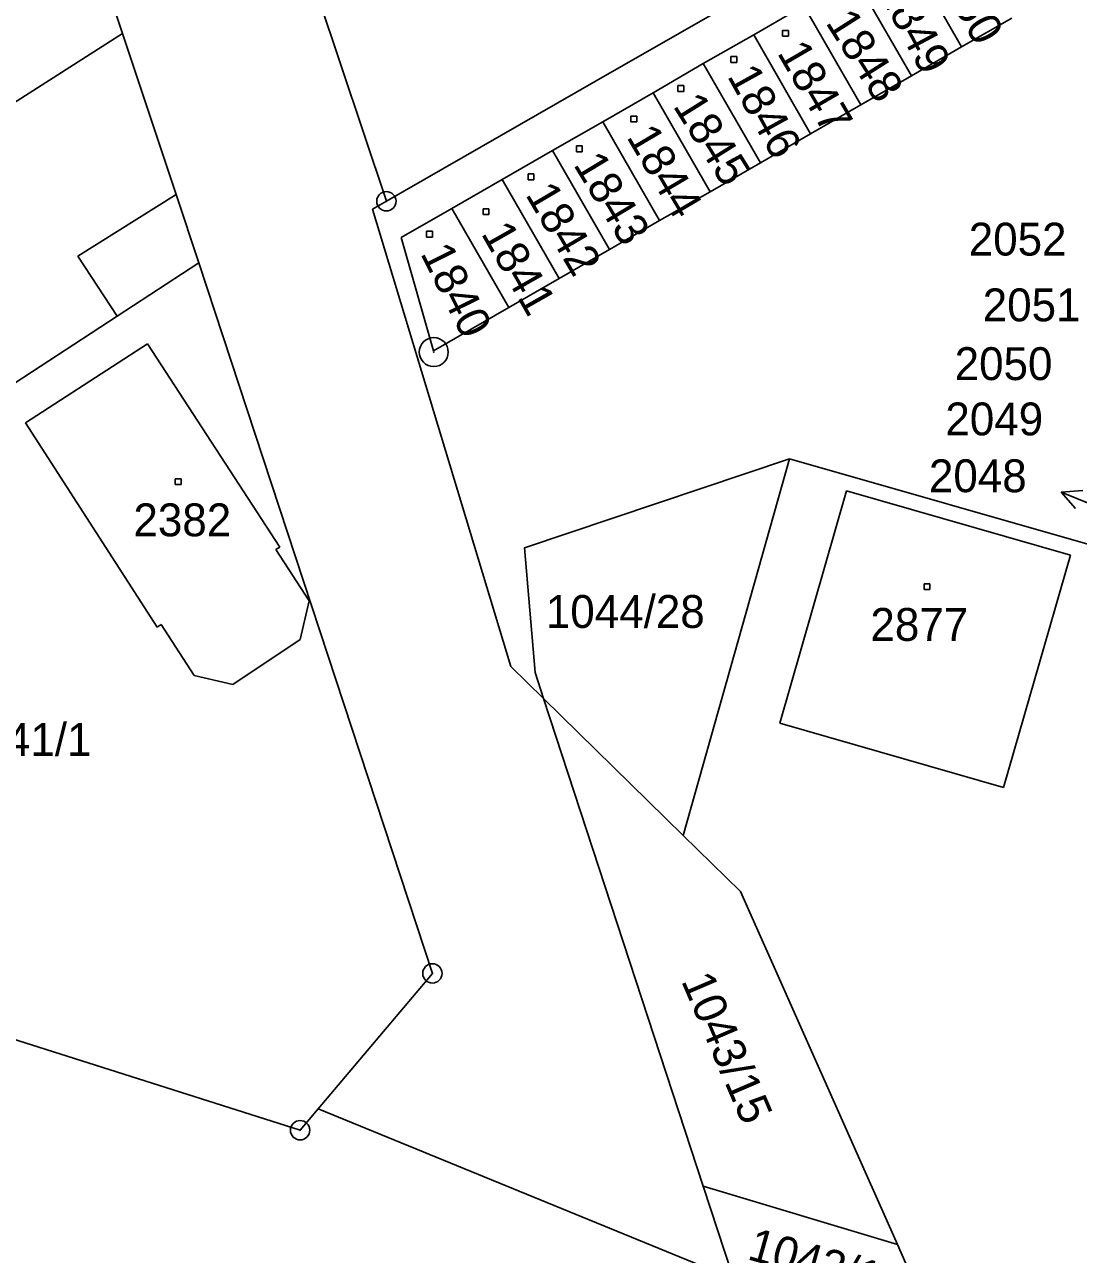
# Model space of a CAD drawing. Extents: x -795483 to -789093, y -1112258 to -1108741.
# Drawn here: x -792126 to -792071.5, y -1109658 to -1109594.4 of the extents above; entities that cross this region are included whole.
import ezdxf

# ---------------------------------------------------------------- set-up
doc = ezdxf.new("R2010")
doc.units = 0
for name, color, linetype in [('Vrstva 1', 7, 'Continuous'), ('Vrstva 14', 7, 'Continuous'), ('Vrstva 15', 7, 'Continuous'), ('Vrstva 16', 7, 'Continuous'), ('Vrstva 2', 7, 'Continuous'), ('Vrstva 25', 7, 'Continuous'), ('Vrstva 28', 7, 'Continuous')]:
    doc.layers.add(name, color=color, linetype=linetype)

msp = doc.modelspace()

# ---------------------------------------------------------------- linework, layer by layer
at = {"layer": 'Vrstva 1'}
for p, q in [((-792116.64, -1109575.4), (-792107.29, -1109603.5)), ((-792120.93, -1109594.82), (-792124.98, -1109582.94)), ((-792095.51, -1109596.74), (-792079.97, -1109587.84)), ((-792077.54, -1109595.52), (-792080.49, -1109590.4)), ((-792083.09, -1109591.89), (-792080.14, -1109597.02)), ((-792085.7, -1109593.39), (-792088.29, -1109594.89)), ((-792085.7, -1109593.39), (-792082.75, -1109598.52)), ((-792077.54, -1109595.52), (-792074.95, -1109594.03)), ((-792120.93, -1109594.82), (-792144.75, -1109610.05)), ((-792118.16, -1109603.15), (-792120.93, -1109594.82)), ((-792088.29, -1109594.89), (-792090.9, -1109596.38)), ((-792088.29, -1109594.89), (-792085.35, -1109600.01)), ((-792080.14, -1109597.02), (-792077.54, -1109595.52)), ((-792095.51, -1109596.74), (-792107.29, -1109603.5)), ((-792090.9, -1109596.38), (-792093.5, -1109597.89)), ((-792090.9, -1109596.38), (-792087.95, -1109601.51)), ((-792082.75, -1109598.52), (-792080.14, -1109597.02)), ((-792093.5, -1109597.89), (-792096.1, -1109599.39)), ((-792090.55, -1109603.01), (-792093.5, -1109597.89)), ((-792085.35, -1109600.01), (-792082.75, -1109598.52)), ((-792096.1, -1109599.39), (-792098.7, -1109600.88)), ((-792096.1, -1109599.39), (-792093.16, -1109604.5)), ((-792087.95, -1109601.51), (-792085.35, -1109600.01)), ((-792098.7, -1109600.88), (-792101.31, -1109602.38)), ((-792098.7, -1109600.88), (-792095.76, -1109606)), ((-792090.55, -1109603.01), (-792087.95, -1109601.51)), ((-792101.31, -1109602.38), (-792103.91, -1109603.88)), ((-792101.31, -1109602.38), (-792098.36, -1109607.5)), ((-792116.99, -1109606.68), (-792118.16, -1109603.15)), ((-792093.16, -1109604.5), (-792090.55, -1109603.01)), ((-792107.29, -1109603.5), (-792108.01, -1109603.91)), ((-792108.01, -1109603.91), (-792100.85, -1109627.56)), ((-792103.91, -1109603.88), (-792106.52, -1109605.38)), ((-792100.96, -1109608.99), (-792103.91, -1109603.88)), ((-792095.76, -1109606), (-792093.16, -1109604.5)), ((-792106.52, -1109605.38), (-792104.85, -1109611.23)), ((-792098.36, -1109607.5), (-792095.76, -1109606)), ((-792116.99, -1109606.68), (-792121.22, -1109609.44)), ((-792116.99, -1109606.68), (-792104.91, -1109643.44)), ((-792100.96, -1109608.99), (-792098.36, -1109607.5)), ((-792104.85, -1109611.23), (-792100.96, -1109608.99)), ((-792121.22, -1109609.44), (-792137.32, -1109619.96)), ((-792125.96, -1109614.96), (-792119.65, -1109610.88)), ((-792119.65, -1109610.88), (-792112.8, -1109621.39)), ((-792119.14, -1109625.53), (-792125.96, -1109614.96)), ((-792091.94, -1109636.31), (-792086.45, -1109616.83)), ((-792086.45, -1109616.83), (-792019.13, -1109636.07)), ((-792083.5, -1109618.48), (-792086.94, -1109630.5)), ((-792071.91, -1109621.81), (-792083.5, -1109618.48)), ((-792112.8, -1109621.39), (-792113.01, -1109621.52)), ((-792113.01, -1109621.52), (-792111.29, -1109624.17)), ((-792075.37, -1109633.83), (-792071.91, -1109621.81)), ((-792111.29, -1109624.17), (-792111.74, -1109626.16)), ((-792118.93, -1109625.39), (-792119.14, -1109625.53)), ((-792117.23, -1109628.03), (-792118.93, -1109625.39)), ((-792111.74, -1109626.16), (-792115.23, -1109628.49)), ((-792115.23, -1109628.49), (-792117.23, -1109628.03)), ((-792100.85, -1109627.56), (-792099.16, -1109629.22)), ((-792099.16, -1109629.22), (-792090.9, -1109654.44)), ((-792099.16, -1109629.22), (-792091.94, -1109636.31)), ((-792086.94, -1109630.5), (-792075.37, -1109633.83)), ((-792088.98, -1109639.21), (-792091.94, -1109636.31)), ((-792088.98, -1109639.21), (-792080.86, -1109657.47)), ((-792110.82, -1109650.45), (-792104.91, -1109643.44)), ((-792131.8, -1109645.19), (-792111.75, -1109651.55)), ((-792111.75, -1109651.55), (-792110.82, -1109650.45)), ((-792110.82, -1109650.45), (-792078.02, -1109663.86)), ((-792090.9, -1109654.44), (-792089.4, -1109659.02)), ((-792080.86, -1109657.47), (-792090.9, -1109654.44)), ((-792078.91, -1109661.85), (-792080.86, -1109657.47))]:
    msp.add_line(p, q, dxfattribs=at)
msp.add_lwpolyline([(-792099.16, -1109629.22), (-792099.6, -1109627.88), (-792100.15, -1109621.43), (-792086.45, -1109616.83)], dxfattribs=at)
at = {"layer": 'Vrstva 16'}
for p, q in [((-792072.392, -1109618.547), (-792071.277, -1109618.457)), ((-792069.61, -1109619.67), (-792072.392, -1109618.547)), ((-792072.392, -1109618.547), (-792071.651, -1109619.385))]:
    msp.add_line(p, q, dxfattribs=at)
at = {"layer": 'Vrstva 2'}
for p, q in [((-792123.24, -1109606.34), (-792118.16, -1109603.15)), ((-792121.22, -1109609.44), (-792123.24, -1109606.34))]:
    msp.add_line(p, q, dxfattribs=at)
at = {"layer": 'Vrstva 25'}
for p, q in [((-792086.8, -1109594.67), (-792086.5, -1109594.67)), ((-792086.8, -1109594.97), (-792086.8, -1109594.67)), ((-792086.5, -1109594.97), (-792086.8, -1109594.97)), ((-792086.5, -1109594.67), (-792086.5, -1109594.97)), ((-792089.47, -1109596.02), (-792089.17, -1109596.02)), ((-792089.47, -1109596.32), (-792089.47, -1109596.02)), ((-792089.17, -1109596.02), (-792089.17, -1109596.32)), ((-792089.17, -1109596.32), (-792089.47, -1109596.32)), ((-792092.21, -1109597.52), (-792091.91, -1109597.52)), ((-792092.21, -1109597.82), (-792092.21, -1109597.52)), ((-792091.91, -1109597.52), (-792091.91, -1109597.82)), ((-792091.91, -1109597.82), (-792092.21, -1109597.82)), ((-792094.64, -1109599.1), (-792094.34, -1109599.1)), ((-792094.64, -1109599.4), (-792094.64, -1109599.1)), ((-792094.34, -1109599.4), (-792094.64, -1109599.4)), ((-792094.34, -1109599.1), (-792094.34, -1109599.4)), ((-792097.46, -1109600.64), (-792097.16, -1109600.64)), ((-792097.46, -1109600.94), (-792097.46, -1109600.64)), ((-792097.16, -1109600.64), (-792097.16, -1109600.94)), ((-792097.16, -1109600.94), (-792097.46, -1109600.94)), ((-792099.96, -1109602.09), (-792099.66, -1109602.09)), ((-792099.96, -1109602.39), (-792099.96, -1109602.09)), ((-792099.66, -1109602.39), (-792099.96, -1109602.39)), ((-792099.66, -1109602.09), (-792099.66, -1109602.39)), ((-792102.29, -1109603.89), (-792101.99, -1109603.89)), ((-792102.29, -1109604.19), (-792102.29, -1109603.89)), ((-792101.99, -1109603.89), (-792101.99, -1109604.19)), ((-792101.99, -1109604.19), (-792102.29, -1109604.19)), ((-792105.21, -1109605.05), (-792104.91, -1109605.05)), ((-792105.21, -1109605.35), (-792105.21, -1109605.05)), ((-792104.91, -1109605.05), (-792104.91, -1109605.35)), ((-792104.91, -1109605.35), (-792105.21, -1109605.35)), ((-792118.21, -1109617.85), (-792117.91, -1109617.85)), ((-792118.21, -1109618.15), (-792118.21, -1109617.85)), ((-792117.91, -1109617.85), (-792117.91, -1109618.15)), ((-792117.91, -1109618.15), (-792118.21, -1109618.15)), ((-792079.48, -1109623.29), (-792079.18, -1109623.29)), ((-792079.48, -1109623.59), (-792079.48, -1109623.29)), ((-792079.18, -1109623.59), (-792079.48, -1109623.59)), ((-792079.18, -1109623.29), (-792079.18, -1109623.59))]:
    msp.add_line(p, q, dxfattribs=at)
at = {"layer": 'Vrstva 28'}
for centre, radius in [((-792107.29, -1109603.5), 0.5), ((-792107.29, -1109603.5), 0.01), ((-792104.84, -1109611.3), 0.75), ((-792104.84, -1109611.3), 0.01), ((-792104.91, -1109643.44), 0.5), ((-792104.91, -1109643.44), 0.01), ((-792111.75, -1109651.55), 0.5), ((-792111.75, -1109651.55), 0.01)]:
    msp.add_circle(centre, radius, dxfattribs=at)

# ---------------------------------------------------------------- texts
at = {"layer": 'Vrstva 14'}
for s, p in [('1044/28', (-792099.043, -1109625.57)), ('1041/1', (-792129.495, -1109632.19))]:
    msp.add_text(s, height=1.7, dxfattribs=at).set_placement(p)
for s, rotation, p in [('1043/15', 293.17374, (-792092.06, -1109643.82)), ('1043/16', 344.32488, (-792088.68, -1109658.21))]:
    msp.add_text(s, height=1.7, rotation=rotation, dxfattribs=at).set_placement(p)
at = {"layer": 'Vrstva 15'}
for s, rotation, p in [('1850', 299.19753, (-792079.25, -1109591.13)), ('1849', 297.99414, (-792081.91, -1109592.61)), ('1848', 302.45922, (-792084.61, -1109594.26)), ('1847', 300.18366, (-792087.11, -1109595.82)), ('1846', 298.98747, (-792089.69, -1109597.02)), ('1845', 302.03379, (-792092.5, -1109598.57)), ('1844', 300.51531, (-792094.9, -1109600.17)), ('1843', 301.17519, (-792097.65, -1109601.6)), ('1842', 300.44538, (-792100.13, -1109603.15)), ('1841', 299.63394, (-792102.42, -1109605.16)), ('1840', 296.48988, (-792105.55, -1109606.19))]:
    msp.add_text(s, height=1.7, rotation=rotation, dxfattribs=at).set_placement(p)
for s, p in [('2382', (-792120.37, -1109620.83)), ('2877', (-792082.259, -1109626.24))]:
    msp.add_text(s, height=1.7, dxfattribs=at).set_placement(p)
at = {"layer": 'Vrstva 16'}
for s, p in [('2052', (-792077.174, -1109606.31)), ('2051', (-792076.451, -1109609.71)), ('2050', (-792077.903, -1109612.75)), ('2049', (-792078.383, -1109615.61)), ('2048', (-792079.233, -1109618.55))]:
    msp.add_text(s, height=1.7, dxfattribs=at).set_placement(p)

doc.saveas('drawing.dxf')
